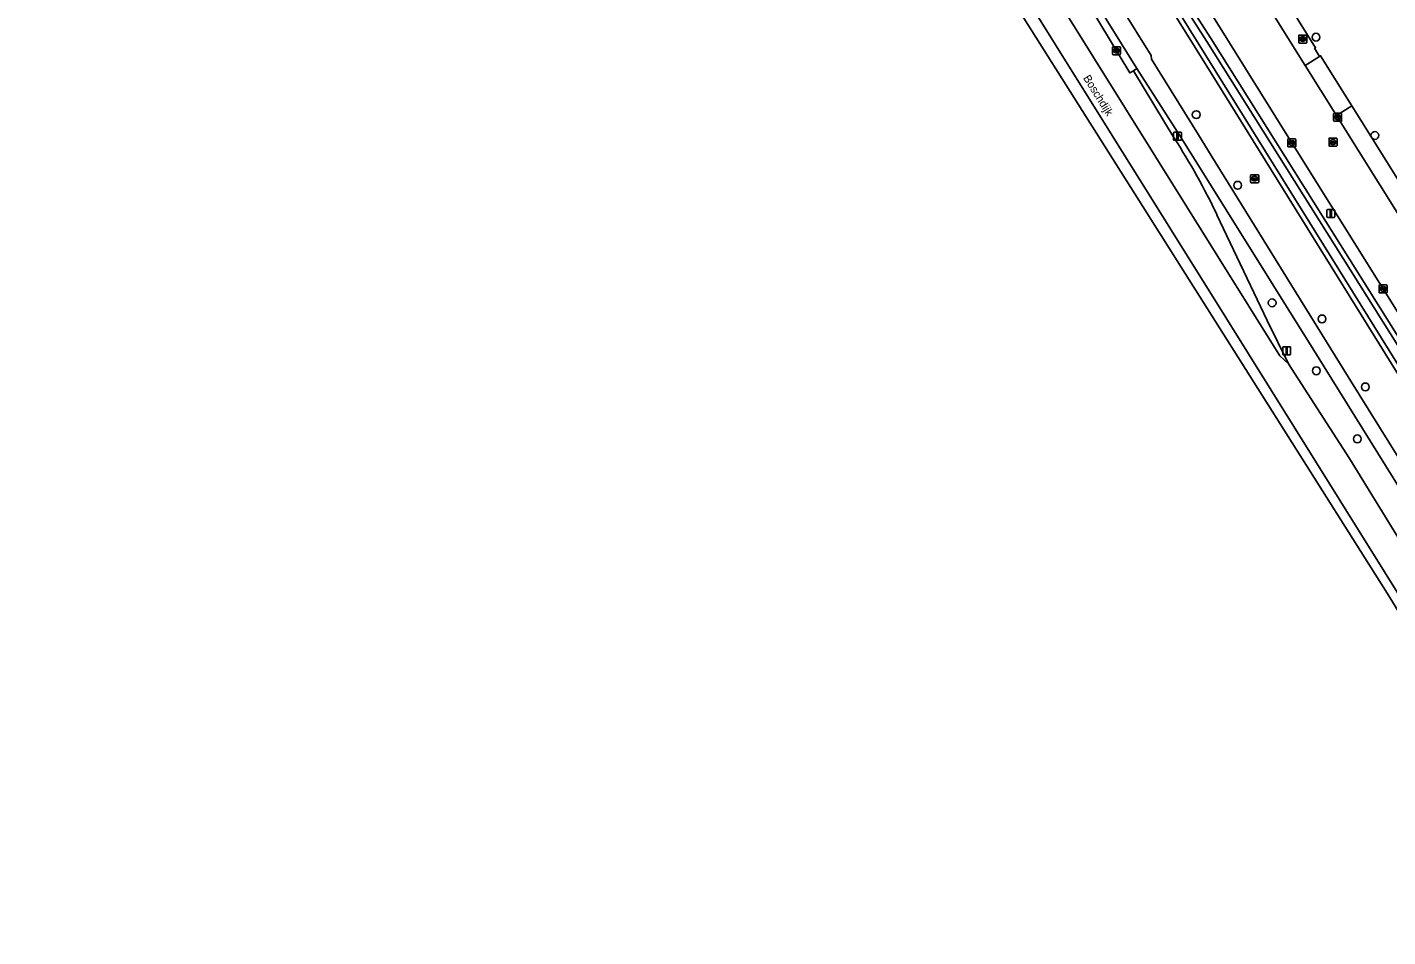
# Model space of a CAD drawing. Extents: x 158835 to 160077, y 386387 to 387778.
# Drawn here: x 158852.1 to 159022.1, y 386874.1 to 386987.7 of the extents above; entities that cross this region are included whole.
import ezdxf

# ---------------------------------------------------------------- set-up
doc = ezdxf.new("R2010")
doc.units = 0
for name, color, linetype in [('IMGEO_Berm_groen', 7, 'Continuous'), ('IMGEO_Boom', 7, 'Continuous'), ('IMGEO_Brandkraan', 7, 'Continuous'), ('IMGEO_Erf', 7, 'Continuous'), ('IMGEO_Fietspad_gesloten', 7, 'Continuous'), ('IMGEO_Greppel_droge_sloot', 7, 'Continuous'), ('IMGEO_Kolk', 7, 'Continuous'), ('IMGEO_Lichtmast', 7, 'Continuous'), ('IMGEO_Oever', 7, 'Continuous'), ('IMGEO_Openbare_ruimte_label', 7, 'Continuous'), ('IMGEO_Rijbaan_lokaal_open', 7, 'Continuous'), ('IMGEO_Rijbaan_regionaal_gesloten', 7, 'Continuous'), ('IMGEO_Rioolput', 7, 'Continuous'), ('IMGEO_Voetpad_open', 7, 'Continuous')]:
    doc.layers.add(name, color=color, linetype=linetype)

msp = doc.modelspace()

# ---------------------------------------------------------------- linework, layer by layer
at = {"layer": 'IMGEO_Berm_groen'}
for points in [[(159075.25, 386868.88), (159066, 386883.71), (159059.06, 386894.83), (159053.02, 386904.49), (159043.26, 386920.18), (159031.84, 386938.43), (159021.5, 386955), (159010.09, 386973.23), (159000.32, 386988.93), (159000, 386989.44), (158993.39, 387000), (158992.73, 387001.04), (158991.14, 387000.09), (158989.38, 386999.03), (158984.94, 386996.36), (158992.53, 386984.14), (158992.57, 386983.67), (158998.45, 386974.25), (159000, 386971.66), (159017.15, 386944.04), (159035.14, 386915.14), (159051.1, 386889.64), (159051.93, 386888.32), (159072.05, 386856.34)], [(159039.05, 386905.23), (159013.18, 386946.82), (158996.14, 386974.08), (158990.73, 386982.52), (158990.31, 386982.23), (158995.4, 386973.84)], [(159000.74, 386964.26), (159007.02, 386951.04), (159009.69, 386945.65), (159017.3, 386933.83), (159034.7, 386905.54), (159048.46, 386883.65), (159061.46, 386863.01)]]:
    msp.add_lwpolyline(points, dxfattribs=at)
msp.add_lwpolyline([(159035.27, 386925.22), (159000, 386981.94), (158990, 386998.02), (158991.69, 386999.22), (159000, 386986.24), (159057.92, 386894.09), (159063.62, 386885.02), (159091.51, 386840.11), (159091.57, 386839.66), (159091.42, 386839.24), (159091.03, 386838.87), (159090.24, 386838.52), (159089.83, 386838.5), (159089.26, 386838.78), (159088.98, 386839.47), (159055.68, 386892.63)], close=True, dxfattribs=at)
msp.add_arc((158915.39, 386923.01), 94.8, 25.7945, 32.4264, dxfattribs=at)
at = {"layer": 'IMGEO_Boom'}
for centre in [(159013.11, 386986.43), (158998.15, 386976.76), (159020.47, 386974.16), (159003.32, 386967.94), (159007.63, 386953.26), (159013.87, 386951.25), (159013.15, 386944.78), (159019.27, 386942.76), (159018.28, 386936.27)]:
    msp.add_circle(centre, 0.489, dxfattribs=at)
at = {"layer": 'IMGEO_Brandkraan'}
for p, q in [((159010.96, 386985.78), (159010.96, 386986.63)), ((159011.03, 386986.7), (159011.88, 386986.7)), ((159011.21, 386986.2), (159011.21, 386986.21)), ((159011.65, 386986.16), (159011.25, 386986.16)), ((159011.26, 386986.25), (159011.65, 386986.25)), ((159011.44, 386986.48), (159011.47, 386986.48)), ((159011.7, 386986.21), (159011.7, 386986.2)), ((159011.96, 386986.63), (159011.96, 386985.78)), ((159011.88, 386985.7), (159011.03, 386985.7)), ((159011.47, 386985.92), (159011.44, 386985.92)), ((159004.95, 386968.33), (159004.95, 386969.18)), ((159005.02, 386969.26), (159005.87, 386969.26)), ((159005.43, 386969.04), (159005.46, 386969.04)), ((159005.95, 386969.18), (159005.95, 386968.33)), ((159005.87, 386968.26), (159005.02, 386968.26)), ((159005.2, 386968.75), (159005.2, 386968.76)), ((159005.64, 386968.71), (159005.24, 386968.71)), ((159005.25, 386968.8), (159005.64, 386968.8)), ((159005.46, 386968.48), (159005.43, 386968.48)), ((159005.69, 386968.76), (159005.69, 386968.75))]:
    msp.add_line(p, q, dxfattribs=at)
for points in [[(159010.96, 386985.78), (159010.96, 386986.63)], [(159011.03, 386986.7), (159011.88, 386986.7)], [(159011.96, 386986.63), (159011.96, 386985.78)], [(159011.88, 386985.7), (159011.03, 386985.7)], [(159004.95, 386968.33), (159004.95, 386969.18)], [(159005.02, 386969.26), (159005.87, 386969.26)], [(159005.95, 386969.18), (159005.95, 386968.33)], [(159005.87, 386968.26), (159005.02, 386968.26)]]:
    msp.add_lwpolyline(points, dxfattribs=at)
for centre, radius, start, end in [((159011.03, 386986.63), 0.0765, 91.552, 178.448), ((159011.03, 386986.63), 0.0765, 91.552, 178.448), ((159011.25, 386986.21), 0.0403, 85.8775, 175.7526), ((159011.25, 386986.2), 0.0366, 178.938, 274.7102), ((159011.66, 386986.21), 0.0386, 1.7309, 96.639), ((159011.66, 386986.2), 0.043, 264.8664, 352.4533), ((159011.88, 386986.63), 0.0765, 1.552, 88.448), ((159011.88, 386986.63), 0.0765, 1.552, 88.448), ((159011.03, 386985.78), 0.0765, 181.552, 268.448), ((159011.03, 386985.78), 0.0765, 181.552, 268.448), ((159011.88, 386985.78), 0.0765, 271.552, 358.448), ((159011.88, 386985.78), 0.0765, 271.552, 358.448), ((159005.02, 386969.18), 0.0765, 91.552, 178.448), ((159005.02, 386969.18), 0.0765, 91.552, 178.448), ((159005.87, 386969.18), 0.0765, 1.552, 88.448), ((159005.87, 386969.18), 0.0765, 1.552, 88.448), ((159005.02, 386968.33), 0.0765, 181.552, 268.448), ((159005.02, 386968.33), 0.0765, 181.552, 268.448), ((159005.24, 386968.76), 0.0403, 85.8775, 175.7526), ((159005.24, 386968.75), 0.0366, 178.938, 274.7102), ((159005.65, 386968.76), 0.0386, 1.7309, 96.639), ((159005.65, 386968.76), 0.043, 264.8664, 352.4533), ((159005.87, 386968.33), 0.0765, 271.552, 358.448), ((159005.87, 386968.33), 0.0765, 271.552, 358.448)]:
    msp.add_arc(centre, radius, start, end, dxfattribs=at)
for centre, major_axis, ratio, start_param, end_param in [((159011.44, 386986.2), (-0.387, 0.002), 0.722429, 4.712389, 7.853982), ((159011.47, 386986.2), (-0.39, 0.002), 0.717154, 1.570796, 4.712389), ((159005.43, 386968.76), (-0.387, 0.002), 0.722429, 4.712389, 7.853982), ((159005.46, 386968.76), (-0.39, 0.002), 0.717154, 1.570796, 4.712389)]:
    msp.add_ellipse(centre, major_axis=major_axis, ratio=ratio, start_param=start_param, end_param=end_param, dxfattribs=at)
at = {"layer": 'IMGEO_Erf'}
msp.add_lwpolyline([(159027.03, 387022.21), (159000.26, 387005.68), (159003.8, 387000), (159013.07, 386985.12), (159012.93, 386985.04), (159013.57, 386984.04), (159013.68, 386984.11), (159017.61, 386977.87), (159028.3, 386960.74)], dxfattribs=at)
at = {"layer": 'IMGEO_Fietspad_gesloten'}
for points in [[(158964.77, 387027.73), (158963.25, 387026.81), (158975.49, 387007.34), (158980.41, 386999.18), (158990.73, 386982.52), (158996.14, 386974.08), (159013.18, 386946.82), (159039.05, 386905.23), (159050.78, 386886.4), (159070.38, 386855.24)], [(159072.05, 386856.34), (159051.93, 386888.32), (159051.1, 386889.64), (159035.14, 386915.14), (159017.15, 386944.04), (159000, 386971.66), (158998.45, 386974.25), (158992.57, 386983.67), (158992.53, 386984.14), (158984.94, 386996.36), (158983.96, 386997.92), (158983.03, 386999.45)]]:
    msp.add_lwpolyline(points, dxfattribs=at)
at = {"layer": 'IMGEO_Greppel_droge_sloot'}
msp.add_lwpolyline([(158999.47, 386985.91), (158991.52, 386998.34), (158991.09, 386998.03), (158990.84, 386997.85), (159000.53, 386982.27), (159035.79, 386925.55), (159056.21, 386892.96), (159089.54, 386839.76), (159089.75, 386839.23), (159089.96, 386839.13), (159090.09, 386839.14), (159090.68, 386839.4), (159090.88, 386839.59), (159090.93, 386839.73), (159090.91, 386839.89), (159063.09, 386884.69), (159057.39, 386893.75)], close=True, dxfattribs=at)
at = {"layer": 'IMGEO_Kolk'}
for p, q in [((158987.69, 386984.32), (158987.69, 386985.17)), ((158987.76, 386985.24), (158988.62, 386985.24)), ((158987.95, 386984.74), (158987.95, 386984.75)), ((158987.99, 386984.79), (158988.39, 386984.79)), ((158988.39, 386984.7), (158987.99, 386984.7)), ((158988.2, 386984.46), (158988.17, 386984.46)), ((158988.18, 386985.02), (158988.2, 386985.02)), ((158988.43, 386984.75), (158988.43, 386984.74)), ((158988.69, 386985.17), (158988.69, 386984.32)), ((158988.62, 386984.24), (158987.76, 386984.24)), ((159015.32, 386976.01), (159015.32, 386976.86)), ((159015.4, 386976.93), (159016.25, 386976.93)), ((159016.25, 386975.93), (159015.4, 386975.93)), ((159015.58, 386976.43), (159015.58, 386976.44)), ((159016.02, 386976.39), (159015.62, 386976.39)), ((159015.63, 386976.48), (159016.02, 386976.48)), ((159015.81, 386976.71), (159015.84, 386976.71)), ((159015.83, 386976.15), (159015.81, 386976.15)), ((159016.07, 386976.44), (159016.07, 386976.43)), ((159016.32, 386976.86), (159016.32, 386976.01)), ((159009.59, 386972.8), (159009.59, 386973.66)), ((159009.66, 386973.73), (159010.52, 386973.73)), ((159010.52, 386972.73), (159009.66, 386972.73)), ((159009.85, 386973.22), (159009.85, 386973.24)), ((159009.89, 386973.27), (159010.29, 386973.27)), ((159010.28, 386973.19), (159009.89, 386973.19)), ((159010.1, 386972.95), (159010.07, 386972.95)), ((159010.08, 386973.51), (159010.1, 386973.51)), ((159010.33, 386973.24), (159010.33, 386973.22)), ((159010.59, 386973.66), (159010.59, 386972.8)), ((159021, 386954.57), (159021, 386955.42)), ((159021.08, 386955.5), (159021.93, 386955.5)), ((159022, 386955.42), (159022, 386954.57)), ((159021.93, 386954.5), (159021.08, 386954.5)), ((159021.26, 386954.99), (159021.26, 386955)), ((159021.3, 386955.04), (159021.7, 386955.04)), ((159021.7, 386954.95), (159021.3, 386954.95)), ((159021.49, 386955.28), (159021.52, 386955.28)), ((159021.51, 386954.72), (159021.49, 386954.72)), ((159021.75, 386955), (159021.75, 386954.99))]:
    msp.add_line(p, q, dxfattribs=at)
for points in [[(158987.69, 386984.32), (158987.69, 386985.17)], [(158987.76, 386985.24), (158988.62, 386985.24)], [(158988.69, 386985.17), (158988.69, 386984.32)], [(158988.62, 386984.24), (158987.76, 386984.24)], [(159015.32, 386976.01), (159015.32, 386976.86)], [(159015.4, 386976.93), (159016.25, 386976.93)], [(159016.25, 386975.93), (159015.4, 386975.93)], [(159016.32, 386976.86), (159016.32, 386976.01)], [(159009.59, 386972.8), (159009.59, 386973.66)], [(159009.66, 386973.73), (159010.52, 386973.73)], [(159010.52, 386972.73), (159009.66, 386972.73)], [(159010.59, 386973.66), (159010.59, 386972.8)], [(159021, 386954.57), (159021, 386955.42)], [(159021.08, 386955.5), (159021.93, 386955.5)], [(159022, 386955.42), (159022, 386954.57)], [(159021.93, 386954.5), (159021.08, 386954.5)]]:
    msp.add_lwpolyline(points, dxfattribs=at)
for centre, radius, start, end in [((158987.77, 386985.17), 0.0765, 91.552, 178.448), ((158987.77, 386985.17), 0.0765, 91.552, 178.448), ((158987.77, 386984.32), 0.0765, 181.552, 268.448), ((158987.77, 386984.32), 0.0765, 181.552, 268.448), ((158987.99, 386984.75), 0.0403, 85.8775, 175.7526), ((158987.98, 386984.74), 0.0366, 178.938, 274.7102), ((158988.39, 386984.75), 0.0386, 1.7309, 96.639), ((158988.39, 386984.74), 0.043, 264.8664, 352.4533), ((158988.61, 386985.17), 0.0765, 1.552, 88.448), ((158988.61, 386985.17), 0.0765, 1.552, 88.448), ((158988.61, 386984.32), 0.0765, 271.552, 358.448), ((158988.61, 386984.32), 0.0765, 271.552, 358.448), ((159015.4, 386976.86), 0.0765, 91.552, 178.448), ((159015.4, 386976.86), 0.0765, 91.552, 178.448), ((159015.4, 386976.01), 0.0765, 181.552, 268.448), ((159015.4, 386976.01), 0.0765, 181.552, 268.448), ((159015.62, 386976.44), 0.0403, 85.8775, 175.7526), ((159015.62, 386976.43), 0.0366, 178.938, 274.7102), ((159016.03, 386976.44), 0.0386, 1.7309, 96.639), ((159016.02, 386976.43), 0.043, 264.8664, 352.4533), ((159016.25, 386976.86), 0.0765, 1.552, 88.448), ((159016.25, 386976.86), 0.0765, 1.552, 88.448), ((159016.25, 386976.01), 0.0765, 271.552, 358.448), ((159016.25, 386976.01), 0.0765, 271.552, 358.448), ((159009.66, 386973.65), 0.0765, 91.552, 178.448), ((159009.66, 386973.65), 0.0765, 91.552, 178.448), ((159009.66, 386972.8), 0.0765, 181.552, 268.448), ((159009.66, 386972.8), 0.0765, 181.552, 268.448), ((159009.89, 386973.23), 0.0403, 85.8775, 175.7526), ((159009.88, 386973.22), 0.0366, 178.938, 274.7102), ((159010.29, 386973.23), 0.043, 264.8664, 352.4533), ((159010.29, 386973.23), 0.0386, 1.7309, 96.639), ((159010.51, 386973.65), 0.0765, 1.552, 88.448), ((159010.51, 386973.65), 0.0765, 1.552, 88.448), ((159010.51, 386972.8), 0.0765, 271.552, 358.448), ((159010.51, 386972.8), 0.0765, 271.552, 358.448), ((159021.08, 386955.42), 0.0765, 91.552, 178.448), ((159021.08, 386955.42), 0.0765, 91.552, 178.448), ((159021.93, 386955.42), 0.0765, 1.552, 88.448), ((159021.93, 386955.42), 0.0765, 1.552, 88.448), ((159021.08, 386954.57), 0.0765, 181.552, 268.448), ((159021.08, 386954.57), 0.0765, 181.552, 268.448), ((159021.3, 386955), 0.0403, 85.8775, 175.7526), ((159021.3, 386954.99), 0.0366, 178.938, 274.7102), ((159021.71, 386955), 0.0386, 1.7309, 96.639), ((159021.7, 386955), 0.043, 264.8664, 352.4533), ((159021.93, 386954.57), 0.0765, 271.552, 358.448), ((159021.93, 386954.57), 0.0765, 271.552, 358.448)]:
    msp.add_arc(centre, radius, start, end, dxfattribs=at)
for centre, major_axis, ratio, start_param, end_param in [((158988.18, 386984.74), (-0.387, 0.002), 0.722429, 4.712389, 7.853982), ((158988.2, 386984.74), (-0.39, 0.002), 0.717154, 1.570796, 4.712389), ((159015.81, 386976.43), (-0.387, 0.002), 0.722429, 4.712389, 7.853982), ((159015.83, 386976.43), (-0.39, 0.002), 0.717154, 1.570796, 4.712389), ((159010.08, 386973.23), (-0.387, 0.002), 0.722429, 4.712389, 7.853982), ((159010.1, 386973.23), (-0.39, 0.002), 0.717154, 1.570796, 4.712389), ((159021.49, 386955), (-0.387, 0.002), 0.722429, 4.712389, 7.853982), ((159021.51, 386955), (-0.39, 0.002), 0.717154, 1.570796, 4.712389)]:
    msp.add_ellipse(centre, major_axis=major_axis, ratio=ratio, start_param=start_param, end_param=end_param, dxfattribs=at)
at = {"layer": 'IMGEO_Lichtmast'}
for p, q in [((158995.31, 386973.66), (158995.31, 386974.46)), ((158995.31, 386974.46), (158995.31, 386973.66)), ((158995.41, 386974.56), (158996.2, 386974.56)), ((158996.2, 386974.56), (158995.41, 386974.56)), ((158996.3, 386974.46), (158996.3, 386973.66)), ((158996.3, 386973.66), (158996.3, 386974.46)), ((158996.2, 386973.56), (158995.41, 386973.56)), ((158995.41, 386973.56), (158996.2, 386973.56)), ((159014.46, 386964.02), (159014.46, 386964.82)), ((159014.46, 386964.82), (159014.46, 386964.02)), ((159014.56, 386964.92), (159015.35, 386964.92)), ((159015.35, 386964.92), (159014.56, 386964.92)), ((159015.35, 386963.92), (159014.56, 386963.92)), ((159014.56, 386963.92), (159015.35, 386963.92)), ((159015.45, 386964.82), (159015.45, 386964.02)), ((159015.45, 386964.02), (159015.45, 386964.82)), ((159008.96, 386946.88), (159008.96, 386947.68)), ((159008.96, 386947.68), (159008.96, 386946.88)), ((159009.06, 386947.78), (159009.84, 386947.78)), ((159009.84, 386947.78), (159009.06, 386947.78)), ((159009.94, 386947.68), (159009.94, 386946.88)), ((159009.94, 386946.88), (159009.94, 386947.68)), ((159009.84, 386946.78), (159009.06, 386946.78)), ((159009.06, 386946.78), (159009.84, 386946.78))]:
    msp.add_line(p, q, dxfattribs=at)
for points in [[(158995.73, 386974.43), (158995.88, 386974.43), (158995.88, 386973.68), (158995.73, 386973.68), (158995.73, 386974.43)], [(159014.88, 386964.79), (159015.03, 386964.79), (159015.03, 386964.04), (159014.88, 386964.04), (159014.88, 386964.79)], [(159009.38, 386947.66), (159009.53, 386947.66), (159009.53, 386946.91), (159009.38, 386946.91), (159009.38, 386947.66)]]:
    msp.add_lwpolyline(points, dxfattribs=at)
for centre, start, end in [((158995.41, 386974.46), 90, 180), ((158995.41, 386974.46), 90, 180), ((158996.2, 386974.46), 0, 90), ((158996.2, 386974.46), 360, 90), ((158995.41, 386973.66), 180, 270), ((158995.41, 386973.66), 180, 270), ((158996.2, 386973.66), 270, 0), ((158996.2, 386973.66), 270, 0), ((159014.56, 386964.82), 90, 180), ((159014.56, 386964.82), 90, 180), ((159014.56, 386964.02), 180, 270), ((159014.56, 386964.02), 180, 270), ((159015.35, 386964.82), 0, 90), ((159015.35, 386964.82), 360, 90), ((159015.35, 386964.02), 270, 0), ((159015.35, 386964.02), 270, 0), ((159009.06, 386947.68), 90, 180), ((159009.06, 386947.68), 90, 180), ((159009.06, 386946.88), 180, 270), ((159009.06, 386946.88), 180, 270), ((159009.84, 386947.68), 0, 90), ((159009.84, 386947.68), 360, 90), ((159009.84, 386946.88), 270, 0), ((159009.84, 386946.88), 270, 0)]:
    msp.add_arc(centre, 0.1, start, end, dxfattribs=at)
at = {"layer": 'IMGEO_Oever'}
for points in [[(159000, 386986.24), (158991.69, 386999.22), (158990, 386998.02), (159000, 386981.94), (159035.27, 386925.22), (159055.68, 386892.63), (159088.98, 386839.47), (159089.26, 386838.78), (159089.83, 386838.5), (159090.24, 386838.52), (159091.03, 386838.87), (159091.42, 386839.24), (159091.57, 386839.66), (159091.51, 386840.11), (159063.62, 386885.02), (159057.92, 386894.09)], [(158999.47, 386985.91), (159057.39, 386893.75), (159063.09, 386884.69), (159090.91, 386839.89), (159090.93, 386839.73), (159090.88, 386839.59), (159090.68, 386839.4), (159090.09, 386839.14), (159089.96, 386839.13), (159089.75, 386839.23), (159089.54, 386839.76), (159056.21, 386892.96), (159035.79, 386925.55), (159000.53, 386982.27), (158990.84, 386997.85), (158991.09, 386998.03), (158991.52, 386998.34)]]:
    msp.add_lwpolyline(points, close=True, dxfattribs=at)
at = {"layer": 'IMGEO_Rijbaan_lokaal_open'}
for points in [[(158878.81, 387183.38), (158879.45, 387182.32), (158881.16, 387179.55), (158889.49, 387166.21), (158889.77, 387165.77), (158900.67, 387148.37), (158911.52, 387130.97), (158922.68, 387113.12), (158933, 387096.55), (158945.42, 387076.62), (158955.21, 387060.94), (158966.09, 387043.59), (158977.49, 387025.35), (158988.37, 387008.01), (158991.77, 387002.59), (158992.73, 387001.04), (158993.39, 387000), (159000, 386989.44), (159000.32, 386988.93), (159010.09, 386973.23), (159021.5, 386955), (159031.84, 386938.43)], [(159026.38, 386959.53), (159015.82, 386976.43), (159015.67, 386976.65), (159011.78, 386982.91), (159002.29, 386998.06)]]:
    msp.add_lwpolyline(points, dxfattribs=at)
at = {"layer": 'IMGEO_Rijbaan_regionaal_gesloten'}
for points in [[(158856.05, 387190.92), (158853.23, 387189.2), (158871.39, 387160.01), (158891.62, 387127.97), (158919.28, 387083.66), (158951.31, 387032.37), (158973.43, 386996.93), (159001.84, 386951.42), (159027.34, 386910.59), (159047.79, 386877.83), (159063.77, 386852.24)], [(159061.46, 386863.01), (159048.46, 386883.65), (159034.7, 386905.54), (159017.3, 386933.83), (159009.69, 386945.65), (159008.59, 386946.65), (158958.03, 387027.62), (158955.98, 387031.96), (158952.1, 387038.08), (158945.89, 387047.91), (158943.17, 387052.28), (158936.46, 387062.98), (158929.37, 387074.22), (158925.18, 387080.96), (158923.8, 387083.12), (158918.13, 387092.58), (158913.07, 387101.09)], [(158955.98, 387031.96), (158958.03, 387027.62), (159008.59, 386946.65), (159009.69, 386945.65), (159007.02, 386951.04), (159000.74, 386964.26)], [(158995.4, 386973.84), (158990.31, 386982.23), (158989.86, 386981.97), (158984.9, 386990.18), (158979.86, 386998.22)]]:
    msp.add_lwpolyline(points, dxfattribs=at)
msp.add_lwpolyline([(158852.08, 387188.49), (158892.2, 387121.78), (158943.79, 387040.77), (159022.01, 386917.02), (159078.47, 386825.15), (159142.37, 386727.98), (159143.03, 386728.39), (159114.79, 386773.53), (159063.77, 386852.24), (159047.79, 386877.83), (159027.34, 386910.59), (159001.84, 386951.42), (158973.43, 386996.93), (158951.31, 387032.37), (158919.28, 387083.66), (158891.62, 387127.97), (158871.39, 387160.01), (158853.23, 387189.2)], close=True, dxfattribs=at)
msp.add_arc((158915.39, 386923.01), 94.8, 25.7945, 32.4264, dxfattribs=at)
at = {"layer": 'IMGEO_Rioolput'}
for p, q in [((159014.74, 386972.9), (159014.74, 386973.75)), ((159014.81, 386973.83), (159015.66, 386973.83)), ((159015.66, 386972.83), (159014.81, 386972.83)), ((159015, 386973.32), (159015, 386973.33)), ((159015.04, 386973.37), (159015.44, 386973.37)), ((159015.43, 386973.28), (159015.04, 386973.28)), ((159015.25, 386973.05), (159015.22, 386973.05)), ((159015.23, 386973.61), (159015.25, 386973.61)), ((159015.48, 386973.33), (159015.48, 386973.32)), ((159015.74, 386973.75), (159015.74, 386972.9))]:
    msp.add_line(p, q, dxfattribs=at)
for points in [[(159014.74, 386972.9), (159014.74, 386973.75)], [(159014.81, 386973.83), (159015.66, 386973.83)], [(159015.66, 386972.83), (159014.81, 386972.83)], [(159015.74, 386973.75), (159015.74, 386972.9)]]:
    msp.add_lwpolyline(points, dxfattribs=at)
for centre, radius, start, end in [((159014.81, 386973.75), 0.0765, 91.552, 178.448), ((159014.81, 386973.75), 0.0765, 91.552, 178.448), ((159014.81, 386972.9), 0.0765, 181.552, 268.448), ((159014.81, 386972.9), 0.0765, 181.552, 268.448), ((159015.04, 386973.33), 0.0403, 85.8775, 175.7526), ((159015.03, 386973.32), 0.0366, 178.938, 274.7102), ((159015.44, 386973.33), 0.043, 264.8664, 352.4533), ((159015.44, 386973.33), 0.0386, 1.7309, 96.639), ((159015.66, 386973.75), 0.0765, 1.552, 88.448), ((159015.66, 386973.75), 0.0765, 1.552, 88.448), ((159015.66, 386972.9), 0.0765, 271.552, 358.448), ((159015.66, 386972.9), 0.0765, 271.552, 358.448)]:
    msp.add_arc(centre, radius, start, end, dxfattribs=at)
for centre, major_axis, ratio, start_param, end_param in [((159015.22, 386973.33), (-0.387, 0.002), 0.722429, 4.712389, 7.853982), ((159015.25, 386973.33), (-0.39, 0.002), 0.717154, 1.570796, 4.712389)]:
    msp.add_ellipse(centre, major_axis=major_axis, ratio=ratio, start_param=start_param, end_param=end_param, dxfattribs=at)
at = {"layer": 'IMGEO_Voetpad_open'}
for points in [[(158995.99, 387008.2), (158998.38, 387004.41), (158998.48, 387004.25), (159000, 387001.78), (159001.1, 387000), (159002.29, 386998.06), (159011.78, 386982.91), (159013.57, 386984.04), (159012.93, 386985.04), (159013.07, 386985.12), (159003.8, 387000), (159000.26, 387005.68), (159000, 387006.09), (159001.01, 387006.72), (159000, 387008.33), (158992.37, 387020.54), (158991.38, 387019.91), (158973.01, 387049.26), (158951.54, 387083.58)], [(158979.86, 386998.22), (158984.9, 386990.18), (158989.86, 386981.97), (158990.31, 386982.23), (158990.73, 386982.52), (158980.41, 386999.18)]]:
    msp.add_lwpolyline(points, dxfattribs=at)
for points in [[(159013.68, 386984.11), (159013.57, 386984.04), (159011.78, 386982.91), (159015.67, 386976.65), (159017.61, 386977.87)], [(159015.67, 386976.65), (159015.82, 386976.43), (159026.38, 386959.53), (159028.3, 386960.74), (159017.61, 386977.87)]]:
    msp.add_lwpolyline(points, close=True, dxfattribs=at)

# ---------------------------------------------------------------- texts
at = {"layer": 'IMGEO_Openbare_ruimte_label'}
msp.add_text('Boschdijk', height=1, rotation=302.0054, dxfattribs=at).set_placement((158983.98, 386981.33))

doc.saveas('drawing.dxf')
